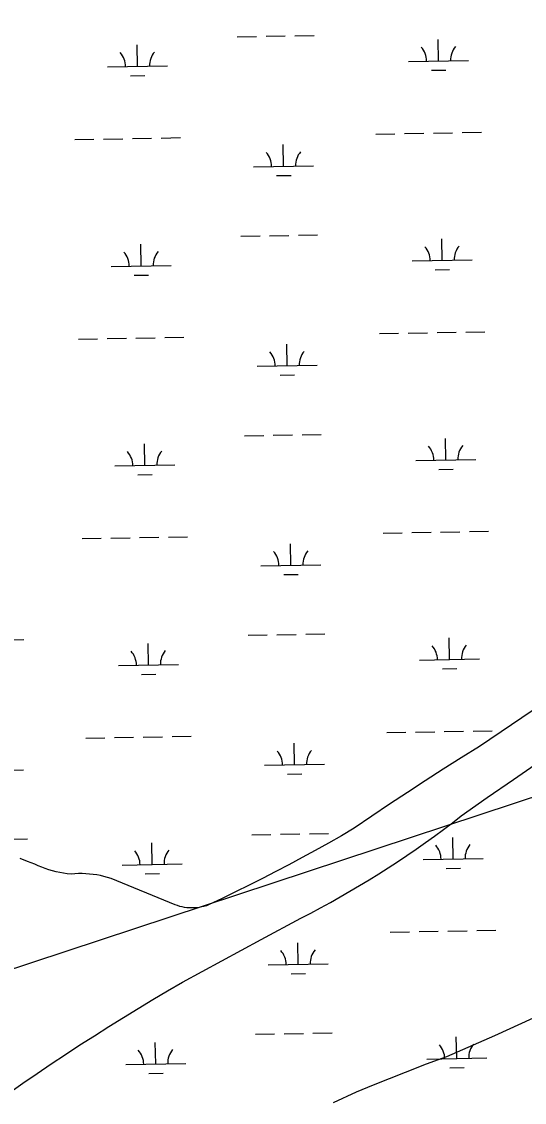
# Model space of a CAD drawing. Extents: x 3957609 to 3995875, y 234277 to 260273.
# Drawn here: x 3979998 to 3980836, y 251639 to 253441 of the extents above; entities that cross this region are included whole.
import ezdxf

# ---------------------------------------------------------------- set-up
doc = ezdxf.new("R2010")
doc.units = 0
for name, color, linetype in [('V-TOPO-SHOR', 7, 'Continuous'), ('V-UTIL-LINE', 7, 'Continuous'), ('V-WETL-SWMP', 7, 'Continuous')]:
    doc.layers.add(name, color=color, linetype=linetype)

msp = doc.modelspace()

# ---------------------------------------------------------------- linework, layer by layer
at = {"layer": 'V-TOPO-SHOR'}
for points in [[(3980867.848, 252304.391), (3980814.313, 252268.26), (3980760.907, 252231.941), (3980730.701, 252213.126), (3980700.627, 252194.102), (3980670.685, 252174.865), (3980640.88, 252155.419), (3980611.213, 252135.767), (3980581.685, 252115.903), (3980552.294, 252095.837), (3980530.698, 252083.338), (3980508.999, 252071.013), (3980487.205, 252058.866), (3980465.311, 252046.896), (3980443.32, 252035.099), (3980421.236, 252023.483), (3980399.061, 252012.045), (3980376.793, 252000.787), (3980354.433, 251989.707), (3980331.987, 251978.81), (3980309.45, 251968.095), (3980305.594, 251966.727), (3980301.672, 251965.562), (3980297.695, 251964.607), (3980293.671, 251963.862), (3980289.613, 251963.329), (3980285.536, 251963.012), (3980281.444, 251962.907), (3980277.354, 251963.02), (3980273.277, 251963.346), (3980269.22, 251963.886), (3980265.199, 251964.64), (3980261.222, 251965.605), (3980257.302, 251966.774), (3980253.45, 251968.15), (3980146.813, 252012.002), (3980140.933, 252013.835), (3980134.989, 252015.439), (3980128.987, 252016.811), (3980122.937, 252017.951), (3980116.844, 252018.859), (3980110.725, 252019.53), (3980104.583, 252019.965), (3980098.429, 252020.161), (3980092.27, 252020.12), (3980086.12, 252019.844), (3980079.984, 252019.328), (3980073.713, 252019.967), (3980067.471, 252020.837), (3980061.268, 252021.937), (3980055.105, 252023.266), (3980048.998, 252024.823), (3980042.954, 252026.604), (3980036.978, 252028.607), (3980031.08, 252030.831), (3980025.272, 252033.271), (3980019.554, 252035.925), (3980007.233, 252040.426), (3979994.996, 252045.149)], [(3979976.31, 251654.276), (3979999.799, 251670.666), (3980023.406, 251686.882), (3980047.132, 251702.924), (3980070.977, 251718.788), (3980094.941, 251734.478), (3980119.015, 251749.989), (3980143.206, 251765.322), (3980167.512, 251780.476), (3980191.926, 251795.451), (3980216.451, 251810.243), (3980241.082, 251824.854), (3980265.824, 251839.284), (3980331.444, 251875.03), (3980397.179, 251910.567), (3980463.026, 251945.893), (3980479.639, 251954.474), (3980496.154, 251963.245), (3980512.569, 251972.201), (3980528.881, 251981.346), (3980545.089, 251990.672), (3980561.191, 252000.183), (3980577.181, 252009.874), (3980593.062, 252019.748), (3980608.829, 252029.801), (3980624.484, 252040.033), (3980640.018, 252050.441), (3980655.435, 252061.023), (3980670.73, 252071.781), (3980685.901, 252082.711), (3980700.95, 252093.813), (3980715.87, 252105.086), (3980730.663, 252116.526), (3980773.961, 252146.961), (3980817.395, 252177.202), (3980860.967, 252207.246)], [(3980517.679, 251638.596), (3980555.681, 251656.428), (3980584.53, 251668.317), (3980637.894, 251689.03), (3980672.374, 251702.801), (3980706.334, 251715.099), (3980786.446, 251750.04), (3980850.995, 251779.962)]]:
    msp.add_lwpolyline(points, dxfattribs=at)
at = {"layer": 'V-UTIL-LINE'}
msp.add_lwpolyline([(3961767.682, 245361.868), (3961943.705, 245468.964), (3965208.639, 247597.169), (3966396.749, 247622.307), (3967484.854, 247669.667), (3969697.646, 247716.332), (3970569.601, 248052.102), (3971717.759, 248552.062), (3975420.027, 250066.441), (3979384.42, 251663.69), (3984441.626, 253334.756), (3993476.194, 256555.397)], dxfattribs=at)
at = {"layer": 'V-WETL-SWMP'}
for p, q in [((3980190.935, 253365.901), (3980190.281, 253401.895)), ((3980357.127, 253415.361), (3980389.122, 253415.943)), ((3980405.119, 253416.234), (3980437.114, 253416.815)), ((3980453.111, 253417.106), (3980485.106, 253417.688)), ((3980692.76, 253375.026), (3980692.106, 253411.02)), ((3980140.943, 253364.992), (3980240.927, 253366.81)), ((3980642.768, 253374.117), (3980742.752, 253375.935)), ((3980179.218, 253350.255), (3980203.214, 253350.691)), ((3980681.043, 253359.379), (3980705.039, 253359.816)), ((3980732.093, 253255.65), (3980764.088, 253256.232)), ((3980086.292, 253243.908), (3980118.286, 253244.49)), ((3980134.284, 253244.78), (3980166.278, 253245.362)), ((3980182.276, 253245.653), (3980214.27, 253246.235)), ((3980230.268, 253246.526), (3980262.263, 253247.107)), ((3980588.117, 253253.032), (3980620.111, 253253.614)), ((3980636.109, 253253.905), (3980668.103, 253254.487)), ((3980684.101, 253254.778), (3980716.096, 253255.36)), ((3980434.473, 253199.488), (3980433.818, 253235.482)), ((3980384.481, 253198.579), (3980484.464, 253200.397)), ((3980422.755, 253183.842), (3980446.751, 253184.278)), ((3980363.175, 253082.741), (3980395.17, 253083.323)), ((3980411.167, 253083.614), (3980443.162, 253084.195)), ((3980459.16, 253084.486), (3980491.154, 253085.068)), ((3980698.808, 253042.406), (3980698.154, 253078.4)), ((3980196.983, 253033.281), (3980196.329, 253069.275)), ((3980648.816, 253041.497), (3980748.8, 253043.315)), ((3980146.991, 253032.372), (3980246.975, 253034.19)), ((3980687.091, 253026.759), (3980711.087, 253027.196)), ((3980185.266, 253017.635), (3980209.262, 253018.071)), ((3980236.316, 252913.906), (3980268.311, 252914.487)), ((3980594.165, 252920.412), (3980626.159, 252920.994)), ((3980642.157, 252921.285), (3980674.151, 252921.867)), ((3980690.149, 252922.158), (3980722.144, 252922.74)), ((3980738.141, 252923.03), (3980770.136, 252923.612)), ((3980092.34, 252911.288), (3980124.334, 252911.87)), ((3980140.332, 252912.16), (3980172.326, 252912.742)), ((3980188.324, 252913.033), (3980220.319, 252913.615)), ((3980440.521, 252866.868), (3980439.866, 252902.862)), ((3980390.529, 252865.959), (3980490.512, 252867.777)), ((3980428.803, 252851.222), (3980452.799, 252851.658)), ((3980417.216, 252750.994), (3980449.21, 252751.575)), ((3980465.208, 252751.866), (3980497.202, 252752.448)), ((3980203.031, 252700.661), (3980202.377, 252736.655)), ((3980369.223, 252750.121), (3980401.218, 252750.703)), ((3980704.856, 252709.786), (3980704.202, 252745.78)), ((3980153.039, 252699.752), (3980253.023, 252701.57)), ((3980654.864, 252708.877), (3980754.848, 252710.695)), ((3980191.314, 252685.015), (3980215.31, 252685.451)), ((3980693.139, 252694.139), (3980717.135, 252694.576)), ((3980696.197, 252589.538), (3980728.192, 252590.119)), ((3980744.189, 252590.41), (3980776.184, 252590.992)), ((3980098.388, 252578.668), (3980130.382, 252579.249)), ((3980146.38, 252579.54), (3980178.374, 252580.122)), ((3980194.372, 252580.413), (3980226.367, 252580.995)), ((3980242.364, 252581.286), (3980274.359, 252581.867)), ((3980600.213, 252587.792), (3980632.207, 252588.374)), ((3980648.205, 252588.665), (3980680.2, 252589.247)), ((3980446.569, 252534.248), (3980445.914, 252570.242)), ((3980396.577, 252533.339), (3980496.561, 252535.157)), ((3980434.851, 252518.602), (3980458.847, 252519.038)), ((3979969.431, 252410.121), (3980001.425, 252410.703)), ((3980375.272, 252417.501), (3980407.266, 252418.083)), ((3980423.264, 252418.373), (3980455.258, 252418.955)), ((3980471.256, 252419.246), (3980503.25, 252419.828)), ((3980710.904, 252377.166), (3980710.25, 252413.16)), ((3980209.079, 252368.041), (3980208.425, 252404.035)), ((3980660.913, 252376.257), (3980760.896, 252378.075)), ((3980159.087, 252367.132), (3980259.071, 252368.95)), ((3980699.187, 252361.519), (3980723.183, 252361.956)), ((3980197.362, 252352.395), (3980221.358, 252352.831)), ((3980152.428, 252246.92), (3980184.423, 252247.502)), ((3980200.42, 252247.793), (3980232.415, 252248.375)), ((3980248.412, 252248.666), (3980280.407, 252249.247)), ((3980606.261, 252255.172), (3980638.256, 252255.754)), ((3980654.253, 252256.045), (3980686.248, 252256.627)), ((3980702.245, 252256.918), (3980734.24, 252257.499)), ((3980750.237, 252257.79), (3980782.232, 252258.372)), ((3980104.436, 252246.048), (3980136.43, 252246.629)), ((3980452.617, 252201.628), (3980451.962, 252237.622)), ((3979900.8, 252191.595), (3980000.784, 252193.413)), ((3980402.625, 252200.719), (3980502.609, 252202.537)), ((3980440.899, 252185.982), (3980464.895, 252186.418)), ((3980381.32, 252084.881), (3980413.314, 252085.463)), ((3980429.312, 252085.753), (3980461.306, 252086.335)), ((3980477.304, 252086.626), (3980509.298, 252087.208)), ((3979975.479, 252077.501), (3980007.473, 252078.083)), ((3980215.127, 252035.421), (3980214.473, 252071.415)), ((3980716.952, 252044.546), (3980716.298, 252080.54)), ((3980165.136, 252034.512), (3980265.119, 252036.33)), ((3980666.961, 252043.637), (3980766.944, 252045.455)), ((3980203.41, 252019.775), (3980227.406, 252020.211)), ((3980705.235, 252028.899), (3980729.231, 252029.336)), ((3980612.309, 251922.552), (3980644.304, 251923.134)), ((3980660.301, 251923.425), (3980692.296, 251924.007)), ((3980708.293, 251924.298), (3980740.288, 251924.879)), ((3980756.285, 251925.17), (3980788.28, 251925.752)), ((3980458.665, 251869.008), (3980458.01, 251905.002)), ((3980408.673, 251868.099), (3980508.657, 251869.917)), ((3980446.947, 251853.362), (3980470.943, 251853.798)), ((3980387.368, 251752.261), (3980419.362, 251752.843)), ((3980435.36, 251753.133), (3980467.354, 251753.715)), ((3980483.352, 251754.006), (3980515.346, 251754.588)), ((3980723, 251711.926), (3980722.346, 251747.92)), ((3980221.175, 251702.801), (3980220.521, 251738.795)), ((3980673.009, 251711.017), (3980772.992, 251712.835)), ((3980171.184, 251701.892), (3980271.167, 251703.71)), ((3980711.283, 251696.279), (3980735.279, 251696.716)), ((3980209.458, 251687.155), (3980233.454, 251687.591))]:
    msp.add_line(p, q, dxfattribs=at)
for points in [[(3980867.847, 252304.391), (3980814.313, 252268.261), (3980760.908, 252231.94), (3980730.701, 252213.126), (3980700.626, 252194.101), (3980670.685, 252174.865), (3980640.881, 252155.42), (3980611.213, 252135.766), (3980581.684, 252115.904), (3980552.295, 252095.836), (3980530.698, 252083.338), (3980509, 252071.014), (3980487.204, 252058.866), (3980465.311, 252046.895), (3980443.321, 252035.1), (3980421.237, 252023.483), (3980399.06, 252012.045), (3980376.792, 252000.787), (3980354.433, 251989.708), (3980331.986, 251978.81), (3980309.451, 251968.094), (3980305.595, 251966.726), (3980301.672, 251965.562), (3980297.694, 251964.607), (3980293.671, 251963.861), (3980289.614, 251963.329), (3980285.535, 251963.011), (3980281.444, 251962.907), (3980277.354, 251963.019), (3980273.276, 251963.346), (3980269.22, 251963.886), (3980265.199, 251964.64), (3980261.222, 251965.604), (3980257.302, 251966.775), (3980253.449, 251968.151), (3980146.812, 252012.002), (3980140.933, 252013.834), (3980134.989, 252015.438), (3980128.986, 252016.811), (3980122.936, 252017.952), (3980116.845, 252018.859), (3980110.725, 252019.53), (3980104.582, 252019.964), (3980098.428, 252020.161), (3980092.271, 252020.121), (3980086.12, 252019.843), (3980079.984, 252019.328), (3980073.714, 252019.967), (3980067.472, 252020.837), (3980061.267, 252021.937), (3980055.106, 252023.266), (3980048.999, 252024.823), (3980042.954, 252026.604), (3980036.978, 252028.607), (3980031.081, 252030.831), (3980025.271, 252033.271), (3980019.554, 252035.924), (3980007.234, 252040.426), (3979994.997, 252045.148)], [(3979976.311, 251654.275), (3979999.798, 251670.665), (3980023.406, 251686.882), (3980047.133, 251702.923), (3980070.978, 251718.788), (3980094.94, 251734.477), (3980119.016, 251749.989), (3980143.207, 251765.322), (3980167.511, 251780.476), (3980191.925, 251795.45), (3980216.45, 251810.243), (3980241.083, 251824.854), (3980265.824, 251839.283), (3980331.444, 251875.03), (3980397.178, 251910.566), (3980463.026, 251945.892), (3980479.64, 251954.474), (3980496.155, 251963.245), (3980512.57, 251972.202), (3980528.882, 251981.345), (3980545.089, 251990.672), (3980561.19, 252000.182), (3980577.182, 252009.875), (3980593.062, 252019.748), (3980608.83, 252029.801), (3980624.483, 252040.032), (3980640.018, 252050.44), (3980655.435, 252061.023), (3980670.73, 252071.781), (3980685.902, 252082.711), (3980700.95, 252093.813), (3980715.87, 252105.085), (3980730.662, 252116.525), (3980773.961, 252146.961), (3980817.396, 252177.202), (3980860.967, 252207.247)]]:
    msp.add_lwpolyline(points, dxfattribs=at)
for centre, start, end in [((3980135.693, 253365.372), 0.269879, 41.813537), ((3980246.16, 253367.38), 140.269876, 181.813534), ((3980637.518, 253374.496), 0.269879, 41.813537), ((3980747.985, 253376.505), 140.269876, 181.813534), ((3980379.23, 253198.959), 0.269879, 41.813537), ((3980489.698, 253200.967), 140.269876, 181.813534), ((3980643.566, 253041.876), 0.269879, 41.813537), ((3980754.033, 253043.885), 140.269876, 181.813534), ((3980141.741, 253032.752), 0.269879, 41.813537), ((3980252.208, 253034.76), 140.269876, 181.813534), ((3980385.278, 252866.339), 0.269879, 41.813537), ((3980495.746, 252868.347), 140.269876, 181.813534), ((3980760.081, 252711.265), 140.269876, 181.813534), ((3980147.789, 252700.132), 0.269879, 41.813537), ((3980258.256, 252702.14), 140.269876, 181.813534), ((3980649.614, 252709.256), 0.269879, 41.813537), ((3980391.326, 252533.719), 0.269879, 41.813537), ((3980501.794, 252535.727), 140.269876, 181.813534), ((3980264.304, 252369.52), 140.269876, 181.813534), ((3980655.662, 252376.636), 0.269879, 41.813537), ((3980766.129, 252378.645), 140.269876, 181.813534), ((3980153.837, 252367.512), 0.269879, 41.813537), ((3980397.374, 252201.099), 0.269879, 41.813537), ((3980507.842, 252203.107), 140.269876, 181.813534), ((3980661.71, 252044.016), 0.269879, 41.813537), ((3980772.177, 252046.025), 140.269876, 181.813534), ((3980159.885, 252034.892), 0.269879, 41.813537), ((3980270.352, 252036.9), 140.269876, 181.813534), ((3980403.422, 251868.479), 0.269879, 41.813537), ((3980513.89, 251870.487), 140.269876, 181.813534), ((3980165.933, 251702.272), 0.269879, 41.813537), ((3980276.401, 251704.28), 140.269876, 181.813534), ((3980667.758, 251711.396), 0.269879, 41.813537), ((3980778.226, 251713.405), 140.269876, 181.813534)]:
    msp.add_arc(centre, 35.246, start, end, dxfattribs=at)

doc.saveas('drawing.dxf')
